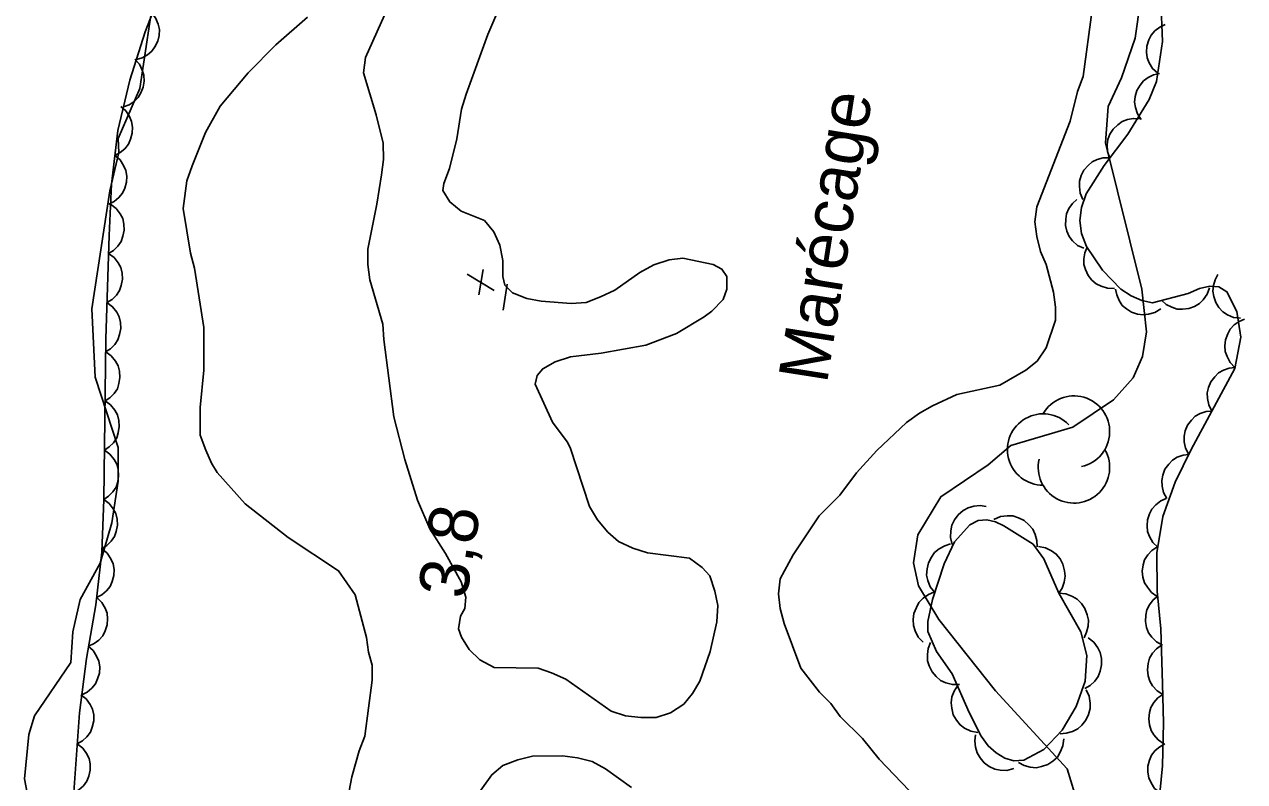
# Model space of a CAD drawing. Extents: x 282461 to 284471, y 5554090 to 5557646.
# Drawn here: x 283802.5 to 283876.8, y 5555942.8 to 5555988.9 of the extents above; entities that cross this region are included whole.
import ezdxf

# ---------------------------------------------------------------- set-up
doc = ezdxf.new("R2010")
doc.units = 0
for name, color, linetype in [('Niveau 1', 7, 'Continuous'), ('Niveau 3', 7, 'Continuous'), ('Niveau 4', 7, 'Continuous'), ('Niveau 44', 7, 'Continuous'), ('Niveau 7', 7, 'Continuous')]:
    doc.layers.add(name, color=color, linetype=linetype)

msp = doc.modelspace()

# ---------------------------------------------------------------- linework, layer by layer
at = {"layer": 'Niveau 1'}
for points in [[(283871.84, 5556000.01), (283870.15, 5555988.1), (283869.31, 5555985.68), (283868.51, 5555983.92), (283868.33, 5555981.71), (283870.56, 5555972.81), (283870.83, 5555970.2), (283870.59, 5555968.7), (283870.03, 5555967.41), (283868.82, 5555966.07), (283866.34, 5555964.4), (283862.58, 5555963.27), (283861.2, 5555962.1), (283858.31, 5555960.16), (283856.9, 5555957.84), (283856.64, 5555956.14), (283856.96, 5555954.74), (283858.18, 5555952.67), (283861.64, 5555948.33), (283866, 5555943.58), (283866.46, 5555942.12)], [(283810.49, 5555991.38), (283809.53, 5555985.02), (283808.21, 5555981.97), (283808.26, 5555981.13), (283807.7, 5555978.79), (283806.61, 5555971.61), (283806.8, 5555967.44), (283808.21, 5555963.15), (283808.21, 5555961.11), (283807.83, 5555958.57), (283807.12, 5555956.11), (283805.9, 5555953.9), (283805.45, 5555951.92), (283805.33, 5555950.07), (283803.11, 5555946.81), (283802.76, 5555945.67), (283802.5, 5555942.98), (283805.07, 5555929.57)]]:
    msp.add_lwpolyline(points, dxfattribs=at)
at = {"layer": 'Niveau 3'}
for p, q in [((283829.47, 5555973.72), (283831.1, 5555972.72)), ((283830.18, 5555972.46), (283830.43, 5555974)), ((283831.66, 5555971.52), (283831.9, 5555973.1))]:
    msp.add_line(p, q, dxfattribs=at)
at = {"layer": 'Niveau 4'}
for points in [[(283825.85, 5555992.68), (283823.27, 5555986.91), (283823.16, 5555985.98), (283823.93, 5555983.43), (283824.35, 5555981.69), (283824.36, 5555980.7), (283824.25, 5555979.77), (283823.97, 5555977.97), (283823.41, 5555975.24), (283823.42, 5555974.31), (283823.54, 5555973.38), (283824.32, 5555970.66), (283824.38, 5555969.73), (283825, 5555965.03), (283825.66, 5555962.43), (283826.43, 5555959.94), (283827.2, 5555958.2), (283828.15, 5555956.7), (283829.09, 5555954.97), (283829.39, 5555954.04), (283829.33, 5555953.34), (283829.05, 5555952.88), (283828.94, 5555952.12), (283829.11, 5555951.6), (283829.59, 5555950.85), (283830.23, 5555950.22), (283831.11, 5555949.76), (283833.79, 5555949.72), (283834.61, 5555949.44), (283835.48, 5555949.04), (283838.24, 5555947.09), (283839.11, 5555946.81), (283840.05, 5555946.7), (283840.98, 5555946.71), (283841.85, 5555947), (283842.66, 5555947.53), (283843.18, 5555948.18), (283843.64, 5555948.93), (283844.27, 5555950.74), (283844.67, 5555952.54), (283844.72, 5555953.53), (283844.54, 5555954.4), (283844.24, 5555955.33), (283843.77, 5555955.84), (283843.01, 5555956.42), (283840.44, 5555956.75), (283839.56, 5555957.03), (283838.69, 5555957.43), (283838.04, 5555958), (283837.4, 5555958.75)], [(283834.67, 5555964.71), (283833.61, 5555967.02), (283833.72, 5555967.55), (283834.07, 5555967.95), (283834.82, 5555968.37), (283835.75, 5555968.67), (283837.62, 5555968.91), (283840.35, 5555969.4), (283842.21, 5555970.11), (283843.89, 5555971.11), (283844.36, 5555971.47), (283845.05, 5555972.17), (283845.28, 5555972.81), (283845.28, 5555973.57), (283844.98, 5555974.03), (283844.45, 5555974.31), (283842.59, 5555974.7), (283841.77, 5555974.58), (283840.84, 5555974.28), (283839.97, 5555973.81), (283838.46, 5555972.75), (283837.59, 5555972.34), (283836.72, 5555971.98), (283835.79, 5555971.92), (283833.98, 5555972.08), (283833.1, 5555972.24), (283832.23, 5555972.58), (283831.76, 5555973.04), (283831.64, 5555973.57), (283831.63, 5555974.55), (283831.45, 5555975.48), (283831.09, 5555976.29), (283830.51, 5555976.98), (283829.1, 5555977.55), (283828.4, 5555978.12), (283827.99, 5555978.82), (283828.04, 5555979.23), (283828.39, 5555980.16), (283828.84, 5555981.96), (283829.12, 5555983.76), (283829.4, 5555984.69), (283830.72, 5555988.31), (283832.61, 5555992.74)], [(283837.4, 5555958.75), (283836.92, 5555959.56), (283835.73, 5555963.15), (283835.56, 5555963.5), (283834.67, 5555964.71)]]:
    msp.add_lwpolyline(points, dxfattribs=at)
at = {"layer": 'Niveau 44'}
for points in [[(283817.48, 5556034.36), (283816.99, 5556031.53), (283816.18, 5556028.64), (283815.14, 5556025.63), (283814.26, 5556022.61), (283813.71, 5556019.64), (283812.96, 5556010.35), (283812.93, 5556007.36), (283813.21, 5556001.58), (283813.03, 5555998.6), (283812.46, 5555995.58), (283812.02, 5555994.08), (283809.86, 5555988.47), (283808.92, 5555985.54), (283808.19, 5555982.46), (283807.8, 5555979.2), (283807.67, 5555976.07), (283807.46, 5555969.78), (283807.33, 5555959.98), (283807.21, 5555956.78), (283806.84, 5555953.58), (283806.28, 5555950.3), (283805.86, 5555947), (283804.7, 5555930.8)], [(283874.69, 5555972.99), (283874.06, 5555972.84), (283873.38, 5555972.54), (283871.21, 5555971.96), (283870.55, 5555972.11), (283869.9, 5555972.39), (283869.28, 5555972.81), (283868.15, 5555973.95), (283867.18, 5555975.4), (283866.88, 5555976.19), (283866.77, 5555976.98), (283866.87, 5555977.78), (283867.17, 5555978.6), (283868.26, 5555980.34), (283869.7, 5555982.25), (283871, 5555984.35), (283871.44, 5555985.46), (283871.81, 5555987.88), (283871.71, 5555990.41)], [(283810.24, 5555989.64), (283810.49, 5555989.32), (283810.64, 5555988.94), (283810.72, 5555988.62), (283810.7, 5555988.26), (283810.62, 5555987.9), (283810.44, 5555987.56), (283810.26, 5555987.29), (283809.99, 5555987.07), (283809.67, 5555986.89), (283809.32, 5555986.79)], [(283871.52, 5555985.95), (283871.21, 5555986.24), (283871, 5555986.59), (283870.88, 5555986.89), (283870.84, 5555987.24), (283870.86, 5555987.61), (283870.98, 5555987.98), (283871.12, 5555988.27), (283871.35, 5555988.53), (283871.64, 5555988.76), (283871.97, 5555988.92)], [(283809.22, 5555986.82), (283809.51, 5555986.51), (283809.68, 5555986.14), (283809.78, 5555985.83), (283809.79, 5555985.48), (283809.74, 5555985.11), (283809.59, 5555984.76), (283809.43, 5555984.48), (283809.18, 5555984.23), (283808.87, 5555984.03), (283808.53, 5555983.9)], [(283870.52, 5555983.14), (283870.28, 5555983.48), (283870.16, 5555983.87), (283870.11, 5555984.2), (283870.15, 5555984.54), (283870.25, 5555984.9), (283870.45, 5555985.23), (283870.65, 5555985.49), (283870.94, 5555985.69), (283871.27, 5555985.85), (283871.62, 5555985.93)], [(283808.37, 5555983.93), (283808.68, 5555983.66), (283808.9, 5555983.31), (283809.03, 5555983.01), (283809.08, 5555982.66), (283809.07, 5555982.3), (283808.96, 5555981.93), (283808.84, 5555981.63), (283808.61, 5555981.36), (283808.33, 5555981.12), (283808.01, 5555980.95)], [(283868.6, 5555980.79), (283868.46, 5555981.18), (283868.45, 5555981.59), (283868.48, 5555981.92), (283868.61, 5555982.24), (283868.81, 5555982.55), (283869.09, 5555982.82), (283869.35, 5555983.02), (283869.68, 5555983.13), (283870.04, 5555983.2), (283870.4, 5555983.18)], [(283808.01, 5555980.95), (283808.33, 5555980.68), (283808.54, 5555980.34), (283808.68, 5555980.04), (283808.73, 5555979.69), (283808.72, 5555979.32), (283808.61, 5555978.95), (283808.48, 5555978.65), (283808.26, 5555978.38), (283807.97, 5555978.14), (283807.65, 5555977.98)], [(283866.96, 5555978.27), (283866.8, 5555978.65), (283866.75, 5555979.06), (283866.75, 5555979.39), (283866.85, 5555979.72), (283867.02, 5555980.05), (283867.28, 5555980.34), (283867.52, 5555980.56), (283867.84, 5555980.7), (283868.2, 5555980.8), (283868.56, 5555980.81)], [(283867.01, 5555975.29), (283866.63, 5555975.47), (283866.33, 5555975.75), (283866.12, 5555976.01), (283865.99, 5555976.33), (283865.91, 5555976.69), (283865.92, 5555977.07), (283865.96, 5555977.4), (283866.11, 5555977.71), (283866.32, 5555978.02), (283866.59, 5555978.26)], [(283807.75, 5555977.97), (283808.08, 5555977.72), (283808.33, 5555977.4), (283808.49, 5555977.11), (283808.56, 5555976.76), (283808.58, 5555976.39), (283808.5, 5555976.02), (283808.4, 5555975.71), (283808.19, 5555975.42), (283807.93, 5555975.16), (283807.62, 5555974.97)], [(283868.88, 5555972.85), (283868.47, 5555972.86), (283868.08, 5555972.98), (283867.78, 5555973.12), (283867.51, 5555973.35), (283867.28, 5555973.64), (283867.13, 5555973.99), (283867.02, 5555974.3), (283867.02, 5555974.65), (283867.08, 5555975.01), (283867.22, 5555975.35)], [(283807.63, 5555974.97), (283807.97, 5555974.73), (283808.22, 5555974.4), (283808.38, 5555974.12), (283808.46, 5555973.78), (283808.48, 5555973.41), (283808.4, 5555973.03), (283808.3, 5555972.72), (283808.1, 5555972.43), (283807.84, 5555972.17), (283807.53, 5555971.98)], [(283876.56, 5555971.03), (283876.14, 5555971.08), (283875.77, 5555971.24), (283875.49, 5555971.42), (283875.25, 5555971.68), (283875.06, 5555971.99), (283874.94, 5555972.36), (283874.88, 5555972.67), (283874.92, 5555973.02), (283875.02, 5555973.38), (283875.19, 5555973.7)], [(283871.28, 5555938.37), (283871.82, 5555943.77), (283871.87, 5555946.38), (283871.81, 5555948.76), (283871.71, 5555952.12), (283871.49, 5555954.41), (283871.46, 5555956.74), (283871.84, 5555958.96), (283872.58, 5555961.05), (283873.56, 5555963.03), (283876.21, 5555967.97), (283876.59, 5555969.87), (283876.34, 5555971.45), (283875.73, 5555972.64), (283875.25, 5555972.94), (283874.69, 5555972.99)], [(283871.7, 5555971.61), (283871.35, 5555971.39), (283870.96, 5555971.28), (283870.63, 5555971.23), (283870.29, 5555971.28), (283869.93, 5555971.4), (283869.61, 5555971.61), (283869.36, 5555971.81), (283869.17, 5555972.11), (283869.02, 5555972.45), (283868.95, 5555972.8)], [(283874.67, 5555972.88), (283874.53, 5555972.49), (283874.29, 5555972.16), (283874.06, 5555971.92), (283873.76, 5555971.75), (283873.41, 5555971.62), (283873.03, 5555971.59), (283872.7, 5555971.59), (283872.37, 5555971.7), (283872.04, 5555971.87), (283871.77, 5555972.11)], [(283807.53, 5555971.98), (283807.87, 5555971.73), (283808.12, 5555971.41), (283808.28, 5555971.12), (283808.36, 5555970.78), (283808.38, 5555970.41), (283808.3, 5555970.04), (283808.2, 5555969.72), (283808, 5555969.44), (283807.74, 5555969.17), (283807.43, 5555968.98)], [(283876.22, 5555968.03), (283875.93, 5555968.33), (283875.74, 5555968.69), (283875.63, 5555969), (283875.61, 5555969.35), (283875.65, 5555969.72), (283875.78, 5555970.08), (283875.93, 5555970.37), (283876.18, 5555970.62), (283876.48, 5555970.83), (283876.81, 5555970.97)], [(283807.45, 5555968.98), (283807.79, 5555968.74), (283808.04, 5555968.42), (283808.21, 5555968.14), (283808.3, 5555967.8), (283808.32, 5555967.43), (283808.26, 5555967.06), (283808.16, 5555966.74), (283807.97, 5555966.45), (283807.71, 5555966.18), (283807.41, 5555965.99)], [(283874.82, 5555965.38), (283874.63, 5555965.75), (283874.55, 5555966.15), (283874.53, 5555966.48), (283874.62, 5555966.82), (283874.76, 5555967.16), (283875, 5555967.47), (283875.22, 5555967.7), (283875.53, 5555967.87), (283875.88, 5555967.99), (283876.24, 5555968.03)], [(283807.41, 5555965.99), (283807.75, 5555965.75), (283808, 5555965.43), (283808.17, 5555965.14), (283808.26, 5555964.8), (283808.28, 5555964.43), (283808.22, 5555964.06), (283808.12, 5555963.75), (283807.93, 5555963.45), (283807.67, 5555963.19), (283807.37, 5555962.99)], [(283873.41, 5555962.74), (283873.21, 5555963.11), (283873.13, 5555963.51), (283873.12, 5555963.84), (283873.2, 5555964.18), (283873.34, 5555964.52), (283873.58, 5555964.82), (283873.8, 5555965.06), (283874.11, 5555965.23), (283874.46, 5555965.35), (283874.82, 5555965.38)], [(283807.37, 5555962.99), (283807.71, 5555962.75), (283807.96, 5555962.43), (283808.13, 5555962.15), (283808.22, 5555961.81), (283808.24, 5555961.44), (283808.18, 5555961.06), (283808.08, 5555960.75), (283807.89, 5555960.46), (283807.63, 5555960.19), (283807.33, 5555959.99)], [(283872.08, 5555960.05), (283871.88, 5555960.41), (283871.79, 5555960.81), (283871.76, 5555961.14), (283871.83, 5555961.48), (283871.96, 5555961.83), (283872.19, 5555962.14), (283872.41, 5555962.38), (283872.71, 5555962.56), (283873.06, 5555962.69), (283873.41, 5555962.74)], [(283807.33, 5555959.99), (283807.67, 5555959.74), (283807.91, 5555959.42), (283808.07, 5555959.13), (283808.15, 5555958.79), (283808.17, 5555958.42), (283808.09, 5555958.04), (283807.99, 5555957.73), (283807.78, 5555957.45), (283807.52, 5555957.19), (283807.22, 5555957)], [(283859, 5555957.25), (283858.9, 5555957.67), (283858.92, 5555958.09), (283858.98, 5555958.43), (283859.14, 5555958.75), (283859.37, 5555959.06), (283859.68, 5555959.31), (283859.97, 5555959.49), (283860.32, 5555959.58), (283860.7, 5555959.62), (283861.07, 5555959.57)], [(283871.52, 5555957.09), (283871.22, 5555957.38), (283871.02, 5555957.73), (283870.9, 5555958.04), (283870.87, 5555958.39), (283870.9, 5555958.76), (283871.02, 5555959.12), (283871.16, 5555959.41), (283871.4, 5555959.67), (283871.7, 5555959.9), (283872.03, 5555960.04)], [(283861.54, 5555958.77), (283861.94, 5555958.95), (283862.36, 5555959), (283862.7, 5555958.99), (283863.05, 5555958.88), (283863.39, 5555958.71), (283863.68, 5555958.44), (283863.91, 5555958.19), (283864.06, 5555957.86), (283864.16, 5555957.49), (283864.17, 5555957.11)], [(283865.5, 5555954.28), (283866.83, 5555951.92), (283867.21, 5555950.48), (283867.11, 5555948.92), (283866.56, 5555947.38), (283865.7, 5555945.93), (283864.59, 5555944.77), (283863.36, 5555944.12), (283862.76, 5555944.07), (283862.2, 5555944.24), (283861.68, 5555944.55), (283861.19, 5555944.98), (283860.76, 5555945.57), (283860.03, 5555947.01), (283859, 5555949.36), (283858.05, 5555950.73), (283857.51, 5555951.95), (283857.51, 5555952.55), (283857.8, 5555953.9), (283858.51, 5555956.07), (283859.15, 5555957.42), (283860.07, 5555958.45), (283860.58, 5555958.72), (283861.12, 5555958.76), (283861.65, 5555958.63), (283862.15, 5555958.39), (283863.94, 5555957.26), (283864.59, 5555956.38), (283865.5, 5555954.28)], [(283807.23, 5555956.99), (283807.55, 5555956.72), (283807.77, 5555956.38), (283807.91, 5555956.08), (283807.96, 5555955.73), (283807.95, 5555955.36), (283807.84, 5555955), (283807.72, 5555954.69), (283807.49, 5555954.42), (283807.21, 5555954.18), (283806.89, 5555954.02)], [(283857.94, 5555954.32), (283857.67, 5555954.67), (283857.52, 5555955.06), (283857.44, 5555955.39), (283857.47, 5555955.76), (283857.55, 5555956.13), (283857.74, 5555956.48), (283857.93, 5555956.76), (283858.21, 5555956.99), (283858.55, 5555957.17), (283858.9, 5555957.28)], [(283864.26, 5555957.13), (283864.69, 5555957.05), (283865.06, 5555956.86), (283865.34, 5555956.66), (283865.57, 5555956.37), (283865.75, 5555956.04), (283865.85, 5555955.65), (283865.89, 5555955.32), (283865.83, 5555954.96), (283865.7, 5555954.59), (283865.5, 5555954.28)], [(283871.49, 5555954.09), (283871.15, 5555954.32), (283870.89, 5555954.64), (283870.71, 5555954.92), (283870.62, 5555955.26), (283870.58, 5555955.62), (283870.64, 5555956), (283870.72, 5555956.32), (283870.91, 5555956.61), (283871.16, 5555956.89), (283871.46, 5555957.09)], [(283806.91, 5555954.01), (283807.22, 5555953.72), (283807.41, 5555953.37), (283807.54, 5555953.06), (283807.57, 5555952.71), (283807.54, 5555952.35), (283807.41, 5555951.98), (283807.27, 5555951.69), (283807.03, 5555951.43), (283806.74, 5555951.21), (283806.41, 5555951.06)], [(283857.24, 5555951.3), (283856.94, 5555951.61), (283856.75, 5555951.99), (283856.64, 5555952.31), (283856.62, 5555952.67), (283856.67, 5555953.05), (283856.82, 5555953.42), (283856.97, 5555953.72), (283857.23, 5555953.98), (283857.55, 5555954.2), (283857.89, 5555954.34)], [(283865.5, 5555954.28), (283865.93, 5555954.24), (283866.32, 5555954.09), (283866.62, 5555953.92), (283866.88, 5555953.66), (283867.09, 5555953.35), (283867.23, 5555952.97), (283867.31, 5555952.64), (283867.28, 5555952.28), (283867.19, 5555951.91), (283867.03, 5555951.57)], [(283871.81, 5555951.11), (283871.44, 5555951.31), (283871.16, 5555951.6), (283870.96, 5555951.87), (283870.84, 5555952.19), (283870.77, 5555952.56), (283870.8, 5555952.94), (283870.85, 5555953.26), (283871.02, 5555953.57), (283871.24, 5555953.87), (283871.52, 5555954.1)], [(283867.28, 5555951.57), (283867.62, 5555951.3), (283867.87, 5555950.96), (283868.02, 5555950.66), (283868.1, 5555950.3), (283868.1, 5555949.92), (283868.01, 5555949.53), (283867.9, 5555949.21), (283867.68, 5555948.92), (283867.4, 5555948.66), (283867.08, 5555948.47)], [(283806.38, 5555951.06), (283806.69, 5555950.79), (283806.9, 5555950.44), (283807.04, 5555950.14), (283807.09, 5555949.79), (283807.07, 5555949.42), (283806.96, 5555949.06), (283806.83, 5555948.76), (283806.6, 5555948.49), (283806.32, 5555948.25), (283806, 5555948.09)], [(283859.45, 5555948.71), (283859.02, 5555948.71), (283858.61, 5555948.83), (283858.3, 5555948.96), (283858.02, 5555949.2), (283857.78, 5555949.49), (283857.61, 5555949.85), (283857.5, 5555950.17), (283857.49, 5555950.54), (283857.54, 5555950.92), (283857.68, 5555951.27)], [(283871.83, 5555948.11), (283871.48, 5555948.33), (283871.21, 5555948.64), (283871.03, 5555948.92), (283870.93, 5555949.25), (283870.89, 5555949.62), (283870.94, 5555950), (283871.02, 5555950.32), (283871.2, 5555950.62), (283871.45, 5555950.9), (283871.74, 5555951.11)], [(283860.56, 5555945.79), (283860.14, 5555945.87), (283859.76, 5555946.06), (283859.48, 5555946.26), (283859.26, 5555946.54), (283859.07, 5555946.88), (283858.98, 5555947.27), (283858.93, 5555947.6), (283858.99, 5555947.96), (283859.12, 5555948.32), (283859.32, 5555948.64)], [(283805.94, 5555948.1), (283806.27, 5555947.84), (283806.5, 5555947.5), (283806.65, 5555947.21), (283806.72, 5555946.87), (283806.72, 5555946.5), (283806.63, 5555946.13), (283806.52, 5555945.82), (283806.31, 5555945.54), (283806.04, 5555945.29), (283805.72, 5555945.11)], [(283867.16, 5555948.4), (283867.35, 5555948), (283867.41, 5555947.59), (283867.41, 5555947.25), (283867.31, 5555946.9), (283867.15, 5555946.55), (283866.89, 5555946.25), (283866.65, 5555946.01), (283866.32, 5555945.85), (283865.95, 5555945.75), (283865.58, 5555945.72)], [(283871.9, 5555945.11), (283871.55, 5555945.34), (283871.29, 5555945.65), (283871.11, 5555945.92), (283871.01, 5555946.26), (283870.97, 5555946.63), (283871.02, 5555947.01), (283871.1, 5555947.32), (283871.29, 5555947.62), (283871.53, 5555947.9), (283871.83, 5555948.11)], [(283862.76, 5555943.6), (283862.34, 5555943.49), (283861.92, 5555943.51), (283861.59, 5555943.57), (283861.26, 5555943.73), (283860.95, 5555943.95), (283860.7, 5555944.26), (283860.52, 5555944.55), (283860.42, 5555944.9), (283860.38, 5555945.28), (283860.43, 5555945.65)], [(283805.72, 5555945.11), (283806.05, 5555944.85), (283806.29, 5555944.52), (283806.44, 5555944.22), (283806.5, 5555943.88), (283806.51, 5555943.51), (283806.42, 5555943.14), (283806.31, 5555942.83), (283806.09, 5555942.55), (283805.82, 5555942.3), (283805.51, 5555942.12)], [(283865.8, 5555945.41), (283865.75, 5555944.98), (283865.58, 5555944.59), (283865.41, 5555944.3), (283865.14, 5555944.05), (283864.82, 5555943.84), (283864.44, 5555943.72), (283864.11, 5555943.65), (283863.75, 5555943.68), (283863.38, 5555943.78), (283863.05, 5555943.96)], [(283871.66, 5555942.12), (283871.33, 5555942.39), (283871.11, 5555942.73), (283870.97, 5555943.03), (283870.91, 5555943.37), (283870.92, 5555943.74), (283871.02, 5555944.11), (283871.14, 5555944.41), (283871.36, 5555944.69), (283871.64, 5555944.93), (283871.95, 5555945.1)]]:
    msp.add_lwpolyline(points, dxfattribs=at)
for centre, start, end in [((283866.416, 5555964.121), 282.26917, 149.72625), ((283864.543, 5555963.032), 44.11537, 269.80396), ((283866.416, 5555961.944), 166.93686, 29.62122)]:
    msp.add_arc(centre, 2.177, start, end, dxfattribs=at)
at = {"layer": 'Niveau 7'}
for points in [[(283819.75, 5555989.38), (283817.82, 5555987.68), (283816.12, 5555985.98), (283814.42, 5555983.94), (283813.52, 5555982.35), (283812.72, 5555980.31), (283812.39, 5555979.4), (283812.16, 5555977.71), (283812.62, 5555974.99), (283812.85, 5555974.09), (283813.42, 5555970.46), (283813.43, 5555967.86), (283813.21, 5555965.6), (283813.21, 5555963.9), (283813.55, 5555962.99), (283813.89, 5555962.2), (283814.24, 5555961.64), (283815.94, 5555959.72), (283818.56, 5555957.68), (283821.63, 5555955.65), (283822.65, 5555954.18), (283823.34, 5555951.58), (283823.45, 5555950.68), (283823.68, 5555949.89), (283823.68, 5555948.98), (283823.23, 5555945.58), (283822.89, 5555944.68), (283822.44, 5555943.09), (283822.11, 5555941.39)], [(283856.38, 5555942.26), (283854.56, 5555944.18), (283853.54, 5555945.43), (283852.17, 5555946.78), (283851.61, 5555947.57), (283850.92, 5555948.25), (283849.79, 5555949.72), (283848.76, 5555952.43), (283848.53, 5555953.34), (283848.42, 5555954.24), (283848.53, 5555955.15), (283849.32, 5555956.62), (283850.9, 5555959), (283852.15, 5555960.25), (283853.17, 5555961.61), (283854.42, 5555962.97), (283856.23, 5555964.67), (283857.02, 5555965.24), (283857.81, 5555965.69), (283859.29, 5555966.38), (283861.9, 5555966.95), (283863.49, 5555967.86), (283864.17, 5555968.42), (283864.73, 5555969.22), (283865.3, 5555970.92), (283865.29, 5555971.71), (283865.18, 5555972.61), (283864.72, 5555974.31), (283864.38, 5555975.1), (283864.15, 5555976.01), (283864.04, 5555976.91), (283864.15, 5555977.82), (283866.18, 5555983.03), (283866.63, 5555984.84), (283866.97, 5555985.75), (283867.53, 5555989.82)], [(283829.82, 5555941.64), (283830.96, 5555943.22), (283831.64, 5555943.79), (283832.54, 5555944.13), (283833.45, 5555944.36), (283835.27, 5555944.37), (283836.18, 5555944.26), (283837.08, 5555944.03), (283837.88, 5555943.58), (283839.47, 5555942.45)]]:
    msp.add_lwpolyline(points, dxfattribs=at)

# ---------------------------------------------------------------- texts
at = {"layer": 'Niveau 3'}
msp.add_text('    3,8', height=3, rotation=81.0958, dxfattribs=at).set_placement((283828.72, 5555949.45))
at = {"layer": 'Niveau 7'}
msp.add_text('Marécage', height=3, rotation=81.0598, dxfattribs=at).set_placement((283851.37, 5555966.99))

doc.saveas('drawing.dxf')
